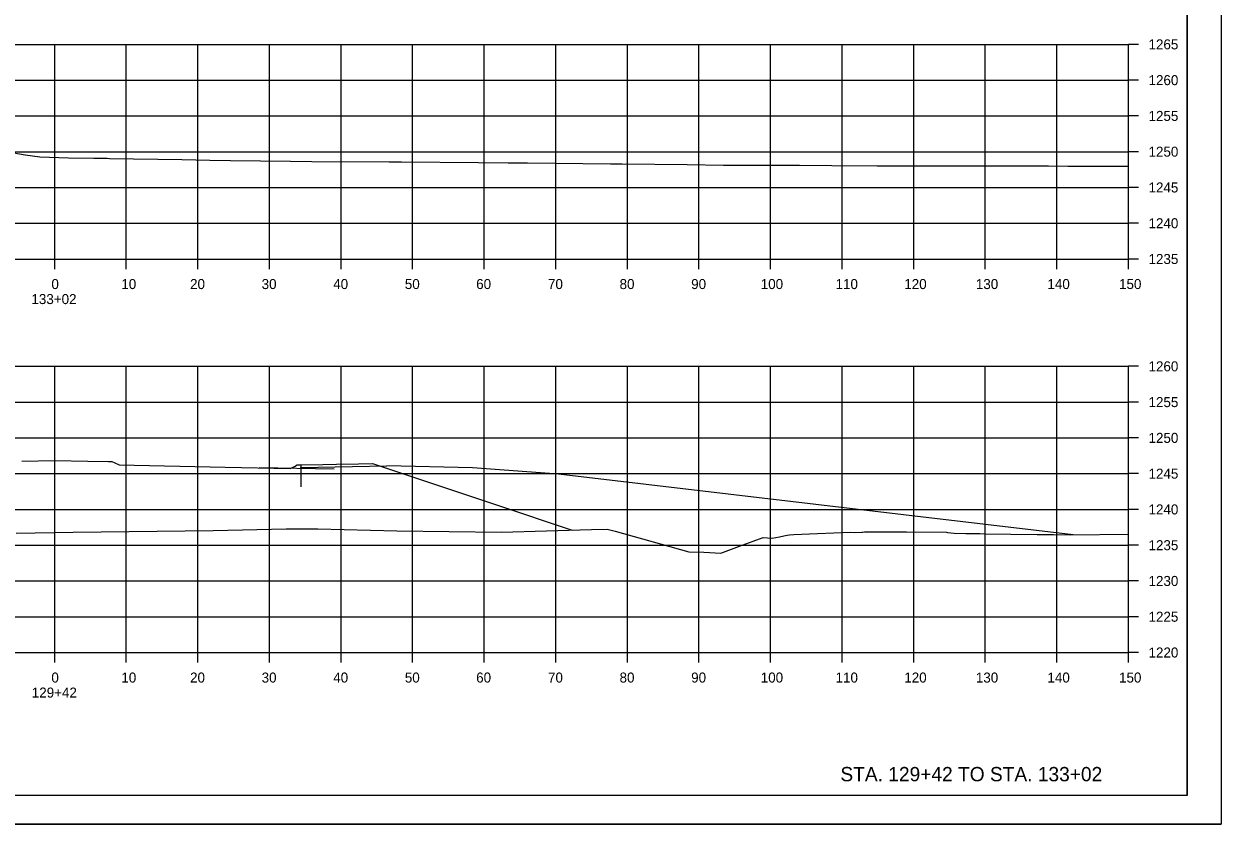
# Model space of a CAD drawing. Extents: x -70 to 701944, y -4 to 666871.
# Drawn here: x 680687.4 to 680854.6, y 652272.6 to 652384.4 of the extents above; entities that cross this region are included whole.
import ezdxf

# ---------------------------------------------------------------- set-up
doc = ezdxf.new("R2010")
doc.units = 0
for name, color, linetype in [('Default', 7, 'Continuous'), ('R_Axis', 7, 'Continuous'), ('R_Axis Annot', 7, 'Continuous'), ('R_Border', 7, 'Continuous'), ('R_Draft', 7, 'Continuous'), ('R_Drive', 7, 'Continuous'), ('R_Exist Surface', 7, 'Continuous'), ('R_Grid', 7, 'Continuous'), ('R_No Plot', 7, 'Continuous')]:
    doc.layers.add(name, color=color, linetype=linetype)

msp = doc.modelspace()

# ---------------------------------------------------------------- linework, layer by layer
at = {"layer": 'Default'}
msp.add_lwpolyline([(680687.1, 652323.32), (680691.69, 652323.41), (680696.32, 652323.31), (680699.19, 652323.26), (680699.39, 652323.26), (680699.69, 652323.26), (680700.08, 652323.07), (680700.69, 652322.78), (680715.49, 652322.48), (680724.57, 652322.3), (680725.18, 652322.59), (680725.57, 652322.78), (680725.87, 652322.78), (680726.07, 652322.78), (680729.15, 652322.84), (680731.07, 652322.88), (680734.15, 652322.94), (680736.07, 652322.98), (680753.42, 652317.19), (680763.97, 652313.68)], dxfattribs=at)
at = {"layer": 'R_Axis'}
for p, q in [((680841.69, 652351.57), (680841.69, 652381.57)), ((680843.09, 652381.57), (680841.69, 652381.57)), ((680843.09, 652376.57), (680841.69, 652376.57)), ((680843.09, 652371.57), (680841.69, 652371.57)), ((680843.09, 652366.57), (680841.69, 652366.57)), ((680843.09, 652361.57), (680841.69, 652361.57)), ((680843.09, 652356.57), (680841.69, 652356.57)), ((680541.69, 652351.57), (680841.69, 652351.57)), ((680691.69, 652350.17), (680691.69, 652351.57)), ((680701.69, 652350.17), (680701.69, 652351.57)), ((680711.69, 652350.17), (680711.69, 652351.57)), ((680721.69, 652350.17), (680721.69, 652351.57)), ((680731.69, 652350.17), (680731.69, 652351.57)), ((680741.69, 652350.17), (680741.69, 652351.57)), ((680751.69, 652350.17), (680751.69, 652351.57)), ((680761.69, 652350.17), (680761.69, 652351.57)), ((680771.69, 652350.17), (680771.69, 652351.57)), ((680781.69, 652350.17), (680781.69, 652351.57)), ((680791.69, 652350.17), (680791.69, 652351.57)), ((680801.69, 652350.17), (680801.69, 652351.57)), ((680811.69, 652350.17), (680811.69, 652351.57)), ((680821.69, 652350.17), (680821.69, 652351.57)), ((680831.69, 652350.17), (680831.69, 652351.57)), ((680841.69, 652350.17), (680841.69, 652351.57)), ((680843.09, 652351.57), (680841.69, 652351.57)), ((680841.69, 652296.57), (680841.69, 652336.57)), ((680843.09, 652336.57), (680841.69, 652336.57)), ((680843.09, 652331.57), (680841.69, 652331.57)), ((680843.09, 652326.57), (680841.69, 652326.57)), ((680843.09, 652321.57), (680841.69, 652321.57)), ((680843.09, 652316.57), (680841.69, 652316.57)), ((680843.09, 652311.57), (680841.69, 652311.57)), ((680843.09, 652306.57), (680841.69, 652306.57)), ((680843.09, 652301.57), (680841.69, 652301.57)), ((680541.69, 652296.57), (680841.69, 652296.57)), ((680691.69, 652295.17), (680691.69, 652296.57)), ((680701.69, 652295.17), (680701.69, 652296.57)), ((680711.69, 652295.17), (680711.69, 652296.57)), ((680721.69, 652295.17), (680721.69, 652296.57)), ((680731.69, 652295.17), (680731.69, 652296.57)), ((680741.69, 652295.17), (680741.69, 652296.57)), ((680751.69, 652295.17), (680751.69, 652296.57)), ((680761.69, 652295.17), (680761.69, 652296.57)), ((680771.69, 652295.17), (680771.69, 652296.57)), ((680781.69, 652295.17), (680781.69, 652296.57)), ((680791.69, 652295.17), (680791.69, 652296.57)), ((680801.69, 652295.17), (680801.69, 652296.57)), ((680811.69, 652295.17), (680811.69, 652296.57)), ((680821.69, 652295.17), (680821.69, 652296.57)), ((680831.69, 652295.17), (680831.69, 652296.57)), ((680841.69, 652295.17), (680841.69, 652296.57)), ((680843.09, 652296.57), (680841.69, 652296.57))]:
    msp.add_line(p, q, dxfattribs=at)
at = {"layer": 'R_Border'}
for q in [(680849.87, 652482.03), (680533.69, 652276.57)]:
    msp.add_line((680849.87, 652276.57), q, dxfattribs=at)
at = {"layer": 'R_Drive'}
for p, q in [((680730.74, 652322.18), (680720.25, 652322.39)), ((680726.07, 652322.78), (680726.07, 652319.71)), ((680726.07, 652322.44), (680738.07, 652322.68)), ((680726.07, 652322.27), (680726.07, 652322.44)), ((680750.07, 652322.37), (680738.07, 652322.68)), ((680762.07, 652321.5), (680750.07, 652322.37)), ((680833.94, 652313.02), (680762.07, 652321.5))]:
    msp.add_line(p, q, dxfattribs=at)
at = {"layer": 'R_Exist Surface'}
for points in [[(680685.99, 652366.4), (680687.58, 652366.15), (680689.62, 652365.83), (680693.61, 652365.73), (680697.14, 652365.67), (680698.16, 652365.67), (680699.02, 652365.65), (680699.34, 652365.64), (680709.46, 652365.5), (680713.38, 652365.39), (680716.27, 652365.34), (680724.61, 652365.23), (680727.59, 652365.22), (680738.41, 652365.14), (680739.75, 652365.13), (680740.14, 652365.13), (680750.88, 652365.04), (680755.02, 652365), (680755.81, 652365), (680757.75, 652364.99), (680769.33, 652364.86), (680769.99, 652364.86), (680770.98, 652364.85), (680780.04, 652364.77), (680785.12, 652364.71), (680795.73, 652364.67), (680800.24, 652364.66), (680806.57, 652364.6), (680815.36, 652364.58), (680824.29, 652364.59), (680830.51, 652364.58), (680833.23, 652364.57), (680834.86, 652364.55), (680837.56, 652364.57), (680841.69, 652364.56)], [(680686.31, 652313.26), (680694.25, 652313.38), (680713.82, 652313.64), (680724.01, 652313.85), (680728.43, 652313.84), (680739.48, 652313.56), (680754.09, 652313.4), (680766.68, 652313.77), (680768.88, 652313.82), (680769.96, 652313.52), (680780.26, 652310.66), (680782.35, 652310.58), (680784.73, 652310.45), (680787.35, 652311.43), (680790.64, 652312.64), (680791.27, 652312.61), (680791.92, 652312.54), (680792.94, 652312.73), (680793.54, 652312.86), (680794.02, 652312.95), (680794.35, 652313.01), (680794.95, 652313.05), (680798.27, 652313.21), (680802.79, 652313.37), (680803.45, 652313.36), (680804.46, 652313.41), (680804.54, 652313.41), (680804.81, 652313.42), (680805.7, 652313.43), (680808.76, 652313.43), (680809.35, 652313.45), (680810.68, 652313.44), (680816.28, 652313.37), (680816.43, 652313.36), (680816.43, 652313.36), (680817.32, 652313.26), (680818.97, 652313.2), (680820.92, 652313.19), (680821.59, 652313.16), (680828.91, 652313.05), (680829.37, 652313.07), (680830.27, 652313.06), (680831.21, 652313.07), (680833.65, 652313.02), (680841.69, 652313.09)]]:
    msp.add_lwpolyline(points, dxfattribs=at)
at = {"layer": 'R_Grid'}
for p, q in [((680541.69, 652381.57), (680841.69, 652381.57)), ((680691.69, 652351.57), (680691.69, 652381.57)), ((680701.69, 652351.57), (680701.69, 652381.57)), ((680711.69, 652351.57), (680711.69, 652381.57)), ((680721.69, 652351.57), (680721.69, 652381.57)), ((680731.69, 652351.57), (680731.69, 652381.57)), ((680741.69, 652351.57), (680741.69, 652381.57)), ((680751.69, 652351.57), (680751.69, 652381.57)), ((680761.69, 652351.57), (680761.69, 652381.57)), ((680771.69, 652351.57), (680771.69, 652381.57)), ((680781.69, 652351.57), (680781.69, 652381.57)), ((680791.69, 652351.57), (680791.69, 652381.57)), ((680801.69, 652351.57), (680801.69, 652381.57)), ((680811.69, 652351.57), (680811.69, 652381.57)), ((680821.69, 652351.57), (680821.69, 652381.57)), ((680831.69, 652351.57), (680831.69, 652381.57)), ((680841.69, 652351.57), (680841.69, 652381.57)), ((680541.69, 652376.57), (680841.69, 652376.57)), ((680541.69, 652371.57), (680841.69, 652371.57)), ((680541.69, 652366.57), (680841.69, 652366.57)), ((680541.69, 652361.57), (680841.69, 652361.57)), ((680541.69, 652356.57), (680841.69, 652356.57)), ((680541.69, 652351.57), (680841.69, 652351.57)), ((680541.69, 652336.57), (680841.69, 652336.57)), ((680691.69, 652296.57), (680691.69, 652336.57)), ((680701.69, 652296.57), (680701.69, 652336.57)), ((680711.69, 652296.57), (680711.69, 652336.57)), ((680721.69, 652296.57), (680721.69, 652336.57)), ((680731.69, 652296.57), (680731.69, 652336.57)), ((680741.69, 652296.57), (680741.69, 652336.57)), ((680751.69, 652296.57), (680751.69, 652336.57)), ((680761.69, 652296.57), (680761.69, 652336.57)), ((680771.69, 652296.57), (680771.69, 652336.57)), ((680781.69, 652296.57), (680781.69, 652336.57)), ((680791.69, 652296.57), (680791.69, 652336.57)), ((680801.69, 652296.57), (680801.69, 652336.57)), ((680811.69, 652296.57), (680811.69, 652336.57)), ((680821.69, 652296.57), (680821.69, 652336.57)), ((680831.69, 652296.57), (680831.69, 652336.57)), ((680841.69, 652296.57), (680841.69, 652336.57)), ((680541.69, 652331.57), (680841.69, 652331.57)), ((680541.69, 652326.57), (680841.69, 652326.57)), ((680541.69, 652321.57), (680841.69, 652321.57)), ((680541.69, 652316.57), (680841.69, 652316.57)), ((680541.69, 652311.57), (680841.69, 652311.57)), ((680541.69, 652306.57), (680841.69, 652306.57)), ((680541.69, 652301.57), (680841.69, 652301.57)), ((680541.69, 652296.57), (680841.69, 652296.57))]:
    msp.add_line(p, q, dxfattribs=at)
at = {"layer": 'R_No Plot'}
msp.add_line((680521.29, 652272.59), (680854.62, 652272.59), dxfattribs=at)
for points in [[(680521.28, 652485.93), (680854.62, 652485.93), (680854.62, 652272.59), (680521.28, 652272.59)], [(680767.61, 652482.03), (680767.61, 652472.15), (680803.34, 652472.15), (680803.34, 652469.23), (680826.54, 652469.23), (680826.54, 652444.9), (680849.87, 652444.9), (680849.87, 652276.57), (680533.69, 652276.57), (680533.69, 652482.03)]]:
    msp.add_lwpolyline(points, close=True, dxfattribs=at)

# ---------------------------------------------------------------- texts
at = {"layer": 'R_Axis Annot'}
for s, p in [('1265', (680844.49, 652380.87)), ('1260', (680844.49, 652375.87)), ('1255', (680844.49, 652370.87)), ('1250', (680844.49, 652365.87)), ('1245', (680844.49, 652360.87)), ('1240', (680844.49, 652355.87)), ('1235', (680844.49, 652350.87)), ('0', (680691.23, 652347.37)), ('10', (680701, 652347.37)), ('20', (680710.6, 652347.37)), ('30', (680720.6, 652347.37)), ('40', (680730.6, 652347.37)), ('50', (680740.6, 652347.37)), ('60', (680750.57, 652347.37)), ('70', (680760.6, 652347.37)), ('80', (680770.6, 652347.37)), ('90', (680780.6, 652347.37)), ('100', (680790.32, 652347.37)), ('110', (680800.77, 652347.37)), ('120', (680810.37, 652347.37)), ('130', (680820.37, 652347.37)), ('140', (680830.37, 652347.37)), ('150', (680840.37, 652347.37)), ('133+02', (680688.44, 652345.27)), ('1260', (680844.49, 652335.87)), ('1255', (680844.49, 652330.87)), ('1250', (680844.49, 652325.87)), ('1245', (680844.49, 652320.87)), ('1240', (680844.49, 652315.87)), ('1235', (680844.49, 652310.87)), ('1230', (680844.49, 652305.87)), ('1225', (680844.49, 652300.87)), ('1220', (680844.49, 652295.87)), ('0', (680691.23, 652292.37)), ('10', (680701, 652292.37)), ('20', (680710.6, 652292.37)), ('30', (680720.6, 652292.37)), ('40', (680730.6, 652292.37)), ('50', (680740.6, 652292.37)), ('60', (680750.57, 652292.37)), ('70', (680760.6, 652292.37)), ('80', (680770.6, 652292.37)), ('90', (680780.6, 652292.37)), ('100', (680790.32, 652292.37)), ('110', (680800.77, 652292.37)), ('120', (680810.37, 652292.37)), ('130', (680820.37, 652292.37)), ('140', (680830.37, 652292.37)), ('150', (680840.37, 652292.37)), ('129+42', (680688.49, 652290.27))]:
    msp.add_text(s, height=1.4, dxfattribs=at).set_placement(p)
at = {"layer": 'R_Draft'}
msp.add_text('STA. 129+42 TO STA. 133+02', height=2, dxfattribs=at).set_placement((680801.45, 652278.57))

doc.saveas('drawing.dxf')
